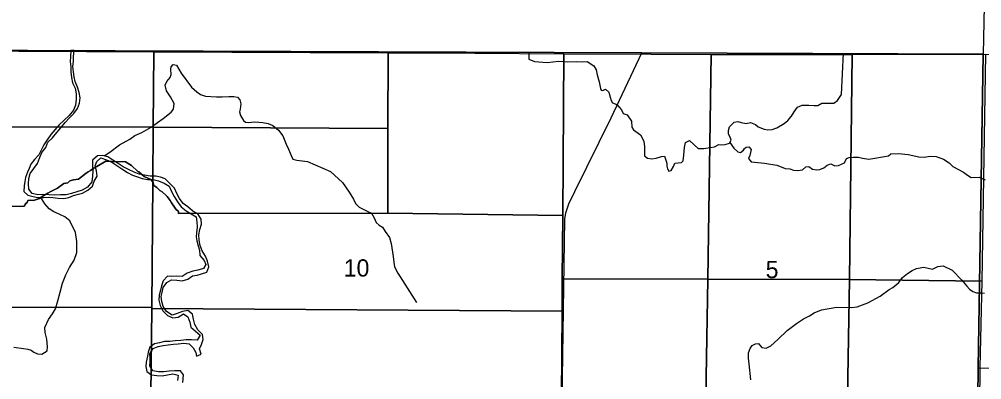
# Model space of a CAD drawing. Extents: x 1985906 to 2277390, y 930619 to 1324581.
# Drawn here: x 2073442 to 2085773, y 1138653 to 1143275 of the extents above; entities that cross this region are included whole.
import ezdxf

# ---------------------------------------------------------------- set-up
doc = ezdxf.new("R2010")
doc.units = 0
for name, color, linetype in [('GM_X_Adjacent_County', 7, 'Continuous'), ('GM_X_County', 7, 'Continuous'), ('GM_X_County_Road', 7, 'Continuous'), ('GM_X_Major_River', 7, 'Continuous'), ('GM_X_Minor_River', 7, 'Continuous'), ('GM_X_Section', 7, 'Continuous'), ('GM_X_Section_Text', 7, 'Continuous'), ('GM_X_Township', 7, 'Continuous'), ('GM_X_Township_Road', 7, 'Continuous')]:
    doc.layers.add(name, color=color, linetype=linetype)

msp = doc.modelspace()

# ---------------------------------------------------------------- linework, layer by layer
at = {"layer": 'GM_X_Adjacent_County'}
msp.add_lwpolyline([(2113358, 1166008), (2106159, 1165987), (2105360, 1165986), (2099554, 1165974), (2091388, 1165958), (2088816, 1165953), (2086130, 1165948), (2086087, 1161432), (2086019, 1154363), (2086010, 1153403), (2085923, 1149181), (2085904, 1148231), (2085903, 1148166), (2085793, 1142829), (2081417, 1142846), (2072419, 1142880), (2061930, 1142920), (2059427, 1142930), (2059330, 1135139), (2059259, 1129509), (2059186, 1123686), (2059120, 1118390)], dxfattribs=at)
at = {"layer": 'GM_X_County'}
msp.add_lwpolyline([(2113358, 1166008), (2106159, 1165987), (2105360, 1165986), (2099554, 1165974), (2091388, 1165958), (2088816, 1165953), (2086130, 1165948), (2086087, 1161432), (2086019, 1154363), (2086010, 1153403), (2085923, 1149181), (2085904, 1148231), (2085903, 1148166), (2085793, 1142829), (2081417, 1142846), (2072419, 1142880), (2061930, 1142920), (2059427, 1142930), (2059330, 1135139), (2059259, 1129509), (2059186, 1123686), (2059120, 1118390)], dxfattribs=at)
at = {"layer": 'GM_X_County_Road'}
for points in [[(2072627, 1142879), (2073459, 1142876)], [(2073459, 1142876), (2073875, 1142875)], [(2073875, 1142875), (2074239, 1142873)], [(2074239, 1142873), (2081417, 1142846), (2085793, 1142829)], [(2080307, 1129471), (2080322, 1131778), (2080336, 1132821), (2080357, 1134077), (2080402, 1138672), (2080432, 1140713), (2080443, 1140795), (2080483, 1140908), (2080561, 1141066), (2081025, 1142011), (2081417, 1142846)], [(2085604, 1129650), (2085675, 1134358), (2085729, 1138807), (2085793, 1142829)]]:
    msp.add_lwpolyline(points, dxfattribs=at)
at = {"layer": 'GM_X_Major_River'}
msp.add_line((2074145, 1142876), (2074105, 1142876), dxfattribs=at)
for points in [[(2074105, 1142876), (2074099, 1142794), (2074095, 1142734), (2074101, 1142666), (2074101, 1142599), (2074113, 1142527), (2074124, 1142459), (2074159, 1142392), (2074170, 1142320), (2074172, 1142248), (2074162, 1142173), (2074138, 1142107), (2074082, 1142041), (2074017, 1141981), (2073953, 1141919), (2073898, 1141855), (2073846, 1141797), (2073798, 1141730), (2073755, 1141666), (2073729, 1141606), (2073691, 1141538), (2073636, 1141478), (2073590, 1141416), (2073568, 1141363), (2073546, 1141313), (2073521, 1141247), (2073513, 1141193), (2073507, 1141137), (2073499, 1141066), (2073551, 1141018), (2073621, 1141004), (2073682, 1140988), (2073754, 1140991), (2073821, 1140993), (2073871, 1140989), (2073939, 1140983), (2074012, 1140977), (2074078, 1140991), (2074138, 1141017), (2074203, 1141034), (2074253, 1141046), (2074319, 1141082), (2074382, 1141134), (2074402, 1141199), (2074440, 1141261), (2074430, 1141331), (2074416, 1141396), (2074435, 1141452), (2074487, 1141496), (2074559, 1141471), (2074628, 1141441), (2074692, 1141401), (2074756, 1141359), (2074828, 1141310), (2074893, 1141274), (2074957, 1141256), (2075019, 1141233), (2075086, 1141221), (2075158, 1141219), (2075228, 1141205), (2075297, 1141174), (2075361, 1141134), (2075391, 1141068), (2075427, 1141003), (2075469, 1140935), (2075517, 1140869), (2075580, 1140818), (2075646, 1140780), (2075710, 1140742), (2075718, 1140679), (2075720, 1140611), (2075712, 1140537), (2075710, 1140486), (2075718, 1140436), (2075734, 1140368), (2075750, 1140314), (2075754, 1140247), (2075810, 1140183), (2075834, 1140131), (2075802, 1140080), (2075729, 1140059), (2075665, 1140045), (2075592, 1140021), (2075528, 1139977), (2075460, 1139981), (2075393, 1139977), (2075341, 1139981), (2075287, 1139921), (2075264, 1139857), (2075250, 1139803), (2075236, 1139736), (2075230, 1139674), (2075248, 1139604), (2075282, 1139537), (2075342, 1139475), (2075410, 1139445), (2075477, 1139455), (2075545, 1139499), (2075600, 1139458), (2075626, 1139390), (2075642, 1139328)], [(2075798, 1139169), (2075790, 1139235), (2075728, 1139293), (2075692, 1139362), (2075676, 1139430), (2075660, 1139494), (2075602, 1139541), (2075535, 1139527), (2075467, 1139503), (2075400, 1139483), (2075330, 1139527), (2075288, 1139594), (2075268, 1139656), (2075262, 1139722), (2075272, 1139772), (2075286, 1139835), (2075333, 1139901), (2075391, 1139933), (2075460, 1139929), (2075528, 1139920), (2075600, 1139944), (2075661, 1139984), (2075723, 1139994), (2075777, 1140010), (2075846, 1140032), (2075870, 1140100), (2075856, 1140173), (2075830, 1140239), (2075784, 1140307), (2075762, 1140376), (2075746, 1140444), (2075742, 1140512), (2075756, 1140579), (2075776, 1140647), (2075774, 1140713), (2075732, 1140782), (2075666, 1140814), (2075604, 1140870), (2075542, 1140913), (2075497, 1140977), (2075459, 1141041), (2075431, 1141108), (2075375, 1141164), (2075313, 1141229), (2075251, 1141251), (2075190, 1141261), (2075118, 1141265), (2075045, 1141277), (2074979, 1141290), (2074915, 1141314), (2074843, 1141348), (2074774, 1141381), (2074708, 1141427), (2074640, 1141467), (2074579, 1141512), (2074513, 1141528), (2074445, 1141524), (2074382, 1141468), (2074382, 1141396), (2074386, 1141325), (2074382, 1141261), (2074370, 1141189), (2074315, 1141121), (2074249, 1141083), (2074181, 1141063), (2074112, 1141041), (2074044, 1141023), (2073971, 1141025), (2073897, 1141019), (2073825, 1141023), (2073750, 1141026), (2073680, 1141024), (2073609, 1141042), (2073565, 1141096), (2073559, 1141165), (2073564, 1141231), (2073584, 1141297), (2073630, 1141361), (2073676, 1141427), (2073703, 1141492), (2073733, 1141566), (2073783, 1141630), (2073810, 1141698), (2073870, 1141756), (2073924, 1141821), (2073975, 1141881), (2074029, 1141949), (2074080, 1142007), (2074142, 1142065), (2074190, 1142129), (2074215, 1142197), (2074221, 1142266), (2074209, 1142334), (2074189, 1142404), (2074159, 1142477), (2074145, 1142537), (2074137, 1142601), (2074129, 1142670), (2074135, 1142734), (2074135, 1142798), (2074145, 1142876)], [(2075642, 1139328), (2075700, 1139277), (2075760, 1139225), (2075722, 1139159), (2075649, 1139165), (2075581, 1139165), (2075513, 1139157), (2075440, 1139153), (2075372, 1139144), (2075303, 1139142), (2075239, 1139128), (2075175, 1139112), (2075114, 1139072), (2075092, 1139006), (2075084, 1138955), (2075070, 1138879), (2075062, 1138825), (2075076, 1138757), (2075136, 1138718), (2075204, 1138706), (2075271, 1138702), (2075341, 1138716), (2075409, 1138728), (2075478, 1138711), (2075470, 1138643)], [(2075642, 1139328), (2075700, 1139277), (2075760, 1139225), (2075722, 1139159), (2075649, 1139165), (2075581, 1139165), (2075513, 1139157), (2075440, 1139153), (2075372, 1139144), (2075303, 1139142), (2075239, 1139128), (2075175, 1139112), (2075114, 1139072), (2075092, 1139006), (2075084, 1138955), (2075070, 1138879), (2075062, 1138825), (2075076, 1138757), (2075136, 1138718), (2075204, 1138706), (2075271, 1138702), (2075341, 1138716), (2075409, 1138728), (2075478, 1138711), (2075470, 1138643)], [(2075537, 1138617), (2075546, 1138715), (2075506, 1138768), (2075434, 1138768), (2075361, 1138762), (2075293, 1138756), (2075226, 1138756), (2075154, 1138766), (2075114, 1138833), (2075120, 1138885), (2075118, 1138935), (2075116, 1138987), (2075157, 1139052), (2075221, 1139080), (2075287, 1139091), (2075352, 1139103), (2075418, 1139109), (2075480, 1139113), (2075549, 1139123), (2075619, 1139115), (2075669, 1139064), (2075703, 1139004), (2075715, 1138954), (2075772, 1138980), (2075750, 1139050), (2075776, 1139104), (2075798, 1139169)]]:
    msp.add_lwpolyline(points, dxfattribs=at)
at = {"layer": 'GM_X_Minor_River'}
for points in [[(2079971, 1142854), (2079971, 1142761), (2080042, 1142734), (2080204, 1142718), (2080352, 1142736), (2080465, 1142727), (2080583, 1142731), (2080661, 1142728), (2080719, 1142731), (2080804, 1142678), (2080833, 1142628), (2080848, 1142562), (2080870, 1142474), (2080887, 1142388), (2080897, 1142364), (2080919, 1142362), (2080953, 1142379), (2080994, 1142339), (2081011, 1142277), (2081024, 1142231), (2081044, 1142205), (2081099, 1142180), (2081158, 1142113), (2081178, 1142067), (2081229, 1142049), (2081288, 1141970), (2081289, 1141892), (2081310, 1141858), (2081403, 1141791), (2081442, 1141711), (2081453, 1141639), (2081454, 1141567), (2081451, 1141524), (2081490, 1141495), (2081546, 1141486), (2081602, 1141494), (2081670, 1141513), (2081708, 1141518), (2081739, 1141428), (2081738, 1141390), (2081748, 1141358), (2081765, 1141326), (2081795, 1141334), (2081824, 1141389), (2081843, 1141429), (2081926, 1141437), (2081949, 1141461), (2081956, 1141531), (2081965, 1141630), (2081976, 1141696), (2082030, 1141721), (2082087, 1141664), (2082141, 1141616), (2082212, 1141619), (2082296, 1141632), (2082350, 1141641), (2082403, 1141668), (2082441, 1141666), (2082486, 1141669), (2082541, 1141684), (2082565, 1141724), (2082550, 1141762), (2082530, 1141802), (2082529, 1141848), (2082542, 1141897), (2082600, 1141956), (2082648, 1141964), (2082690, 1141953), (2082756, 1141938), (2082810, 1141952), (2082875, 1141925), (2082911, 1141894), (2082986, 1141867), (2083034, 1141855), (2083088, 1141862), (2083146, 1141883), (2083240, 1141936), (2083289, 1141975), (2083336, 1142034), (2083370, 1142087), (2083413, 1142149), (2083471, 1142174), (2083557, 1142173), (2083625, 1142168), (2083673, 1142167), (2083725, 1142198), (2083819, 1142199), (2083877, 1142200), (2083925, 1142233), (2083976, 1142312)], [(2083976, 1142312), (2084001, 1142838)], [(2074529, 1141524), (2074601, 1141569), (2074726, 1141665), (2074859, 1141737), (2074924, 1141783), (2075014, 1141824), (2075133, 1141892), (2075215, 1141949), (2075288, 1142002), (2075389, 1142084), (2075419, 1142122), (2075426, 1142195), (2075378, 1142278), (2075329, 1142358), (2075310, 1142430), (2075335, 1142477), (2075375, 1142527), (2075388, 1142568), (2075385, 1142634), (2075387, 1142666), (2075416, 1142694), (2075455, 1142685), (2075516, 1142585), (2075651, 1142405), (2075718, 1142343), (2075763, 1142310), (2075829, 1142287), (2075970, 1142279), (2076040, 1142280), (2076126, 1142285), (2076190, 1142284), (2076239, 1142274), (2076269, 1142242), (2076282, 1142190), (2076273, 1142122), (2076265, 1142086), (2076278, 1142042), (2076317, 1141978), (2076342, 1141954), (2076374, 1141949), (2076462, 1141958), (2076562, 1141953), (2076633, 1141940), (2076693, 1141913), (2076764, 1141854), (2076819, 1141778), (2076863, 1141673), (2076892, 1141609), (2076925, 1141529), (2076948, 1141483), (2077000, 1141468), (2077133, 1141449), (2077428, 1141323), (2077582, 1141181), (2077668, 1141059), (2077726, 1140968), (2077750, 1140914), (2077795, 1140864), (2077856, 1140835), (2077910, 1140810), (2077953, 1140790), (2077988, 1140730), (2078015, 1140671), (2078055, 1140635), (2078094, 1140608), (2078131, 1140554), (2078184, 1140476), (2078209, 1140398), (2078225, 1140290), (2078232, 1140232), (2078241, 1140160), (2078250, 1140100), (2078293, 1140018), (2078533, 1139642)], [(2082547, 1141693), (2082595, 1141622), (2082647, 1141575), (2082682, 1141567), (2082721, 1141596), (2082733, 1141618), (2082755, 1141635), (2082791, 1141637), (2082821, 1141605), (2082802, 1141527), (2082787, 1141491), (2082818, 1141447), (2082906, 1141438), (2082990, 1141431), (2083147, 1141405), (2083226, 1141374), (2083254, 1141362), (2083314, 1141359), (2083361, 1141342), (2083417, 1141337), (2083475, 1141343), (2083518, 1141384), (2083558, 1141385), (2083605, 1141353), (2083659, 1141346), (2083699, 1141350), (2083751, 1141369), (2083795, 1141402), (2083839, 1141419), (2083889, 1141397), (2083939, 1141400), (2084013, 1141435), (2084042, 1141490), (2084074, 1141502), (2084132, 1141507), (2084194, 1141506), (2084245, 1141492), (2084327, 1141481), (2084579, 1141523), (2084609, 1141548), (2084705, 1141555), (2084831, 1141541), (2084966, 1141512), (2085036, 1141507), (2085114, 1141520), (2085189, 1141515), (2085283, 1141483), (2085354, 1141433), (2085405, 1141386), (2085539, 1141313), (2085591, 1141276), (2085638, 1141245), (2085742, 1141250), (2085817, 1141217)], [(2073372, 1139070), (2073497, 1139055), (2073553, 1139046), (2073593, 1139031), (2073628, 1139007), (2073678, 1138984), (2073733, 1138982), (2073798, 1139025), (2073805, 1139074), (2073796, 1139174), (2073773, 1139260), (2073768, 1139324), (2073816, 1139425), (2073869, 1139500), (2073906, 1139563), (2073935, 1139664), (2073965, 1139778), (2073996, 1139893), (2074040, 1140000), (2074085, 1140091), (2074144, 1140186), (2074179, 1140285), (2074178, 1140426), (2074161, 1140540), (2074092, 1140689), (2074025, 1140741), (2073916, 1140793), (2073884, 1140805), (2073825, 1140844), (2073770, 1140910), (2073729, 1140977), (2073740, 1140991)], [(2082817, 1138654), (2082792, 1138857), (2082786, 1138931), (2082787, 1138998), (2082805, 1139052), (2082830, 1139093), (2082874, 1139115), (2082914, 1139116), (2082928, 1139102), (2082957, 1139068), (2083013, 1139057), (2083073, 1139088), (2083160, 1139169), (2083281, 1139285), (2083398, 1139373), (2083491, 1139433), (2083568, 1139474), (2083626, 1139509), (2083722, 1139548), (2083794, 1139563), (2083918, 1139583), (2084104, 1139578), (2084176, 1139587), (2084314, 1139641), (2084473, 1139725), (2084586, 1139811), (2084634, 1139836), (2084711, 1139901), (2084760, 1139962), (2084820, 1140017), (2084883, 1140054), (2084937, 1140079), (2084959, 1140085), (2085033, 1140096), (2085085, 1140083), (2085142, 1140072), (2085211, 1140105), (2085279, 1140114), (2085395, 1140057), (2085519, 1139930), (2085584, 1139853), (2085615, 1139813), (2085657, 1139784), (2085706, 1139768), (2085770, 1139769), (2085808, 1139764)]]:
    msp.add_lwpolyline(points, dxfattribs=at)
at = {"layer": 'GM_X_Section'}
for points in [[(2069847, 1142889), (2070370, 1142884), (2073438, 1142865), (2075167, 1142856), (2075159, 1141893), (2069851, 1141901)], [(2075167, 1142856), (2078167, 1142842), (2078166, 1141872), (2075159, 1141893)], [(2078167, 1142842), (2079279, 1142838), (2080421, 1142830), (2080405, 1140760), (2078164, 1140790), (2078166, 1141872)], [(2080421, 1142830), (2081536, 1142827), (2082307, 1142824), (2082263, 1139944), (2080399, 1139949), (2080405, 1140760)], [(2082307, 1142824), (2083758, 1142822), (2084113, 1142822), (2084078, 1139938), (2082263, 1139944)], [(2084113, 1142822), (2085823, 1142825), (2085773, 1139915), (2084078, 1139938)], [(2078166, 1141872), (2078164, 1140790), (2075481, 1140784), (2075483, 1140812), (2075448, 1140841), (2075421, 1140879), (2075392, 1140923), (2075376, 1140952), (2075336, 1141003), (2075325, 1141017), (2075275, 1141063), (2075244, 1141080), (2075204, 1141116), (2075165, 1141144), (2075153, 1141190), (2075159, 1141893)], [(2078164, 1140790), (2080405, 1140760), (2080399, 1139949), (2080396, 1139534), (2075139, 1139566), (2075139, 1139581), (2075153, 1141190), (2075165, 1141144), (2075204, 1141116), (2075244, 1141080), (2075275, 1141063), (2075325, 1141017), (2075336, 1141003), (2075376, 1140952), (2075392, 1140923), (2075421, 1140879), (2075448, 1140841), (2075483, 1140812), (2075481, 1140784)], [(2082263, 1139944), (2082223, 1137429), (2080380, 1137428), (2080388, 1138433), (2080396, 1139534), (2080399, 1139949)], [(2084078, 1139938), (2084037, 1137430), (2082223, 1137429), (2082263, 1139944)], [(2085773, 1139915), (2085750, 1138811), (2085736, 1137431), (2084225, 1137430), (2084037, 1137430), (2084078, 1139938)], [(2075139, 1139581), (2075139, 1139566), (2075129, 1138458), (2071173, 1138485), (2071178, 1139584)], [(2080396, 1139534), (2080388, 1138433), (2075129, 1138458), (2075139, 1139566)]]:
    msp.add_lwpolyline(points, close=True, dxfattribs=at)
for points in [[(2069851, 1141901), (2075159, 1141893), (2075153, 1141190), (2075126, 1141220), (2075042, 1141257), (2074975, 1141317), (2074960, 1141321), (2074880, 1141398), (2074802, 1141446), (2074627, 1141451), (2074551, 1141455), (2074436, 1141389), (2074398, 1141366), (2074355, 1141337), (2074326, 1141318), (2074298, 1141300), (2074203, 1141225), (2074135, 1141214), (2074090, 1141202), (2074064, 1141179), (2074013, 1141169), (2073933, 1141110), (2073837, 1141064), (2073808, 1141043), (2073736, 1141001), (2073702, 1140976), (2073626, 1140950), (2073592, 1140955), (2073554, 1140951), (2073544, 1140927), (2073528, 1140913), (2073505, 1140880), (2071183, 1140857)], [(2071183, 1140857), (2073505, 1140880), (2073528, 1140913), (2073544, 1140927), (2073554, 1140951), (2073592, 1140955), (2073626, 1140950), (2073702, 1140976), (2073736, 1141001), (2073808, 1141043), (2073837, 1141064), (2073933, 1141110), (2074013, 1141169), (2074064, 1141179), (2074090, 1141202), (2074135, 1141214), (2074203, 1141225), (2074298, 1141300), (2074326, 1141318), (2074355, 1141337), (2074398, 1141366), (2074436, 1141389), (2074551, 1141455), (2074627, 1141451), (2074802, 1141446), (2074880, 1141398), (2074960, 1141321), (2074975, 1141317), (2075042, 1141257), (2075126, 1141220), (2075153, 1141190), (2075139, 1139581), (2071178, 1139584)]]:
    msp.add_lwpolyline(points, dxfattribs=at)
at = {"layer": 'GM_X_Township'}
msp.add_lwpolyline([(2059092, 1116134), (2059120, 1118390), (2059186, 1123686), (2059259, 1129509), (2059330, 1135139), (2059427, 1142930), (2061930, 1142920), (2072419, 1142880), (2081417, 1142846), (2085793, 1142829), (2085729, 1138807), (2085675, 1134358), (2085604, 1129650), (2085480, 1124405), (2085400, 1120106), (2085345, 1117751), (2085329, 1116004), (2082947, 1116002), (2080089, 1116051), (2071945, 1116057), (2066831, 1116083), (2063356, 1116100), (2061552, 1116120)], close=True, dxfattribs=at)
msp.add_lwpolyline([(2112984, 1116083), (2104969, 1116054), (2100205, 1116004), (2099440, 1115999), (2095791, 1115975), (2091531, 1115991), (2085329, 1116004), (2085345, 1117751), (2085400, 1120106), (2085480, 1124405), (2085604, 1129650), (2085675, 1134358), (2085729, 1138807), (2085793, 1142829), (2091371, 1142782), (2094059, 1142740), (2099759, 1142765), (2105186, 1142765), (2105809, 1142742), (2113092, 1142777)], dxfattribs=at)
at = {"layer": 'GM_X_Township_Road'}
msp.add_lwpolyline([(2085729, 1138807), (2089271, 1138799), (2089995, 1138795), (2090390, 1138800), (2090884, 1138804), (2091158, 1138799), (2091349, 1138794), (2093197, 1138776), (2094493, 1138770), (2099644, 1138777)], dxfattribs=at)

# ---------------------------------------------------------------- texts
at = {"layer": 'GM_X_Section_Text'}
for s, p in [('10', (2077599, 1139976)), ('5', (2083005, 1139956))]:
    msp.add_text(s, height=221, rotation=0, dxfattribs=at).set_placement(p)

doc.saveas('drawing.dxf')
